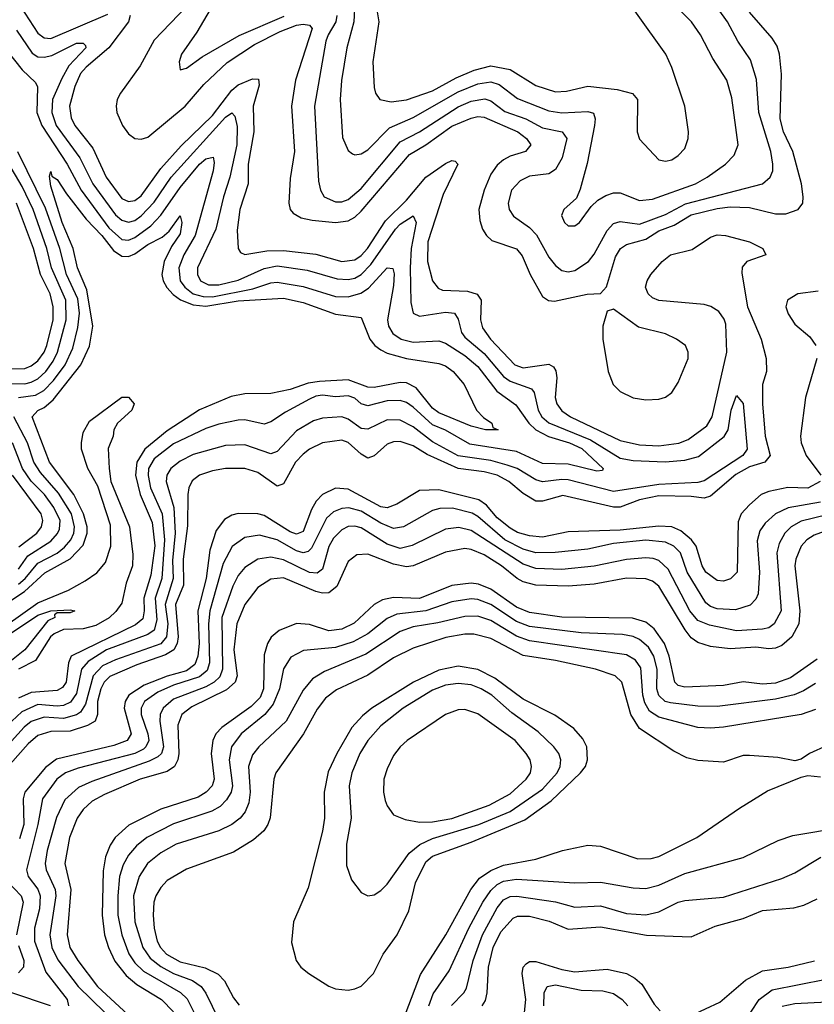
# Model space of a CAD drawing. Header units: inches. Extents: x 884549 to 1028252, y 526810 to 653624.
# Tile 790 of 1056: x 1013674 to 1016130, y 603855 to 606897. Entities that reach past the tile are written whole.
import ezdxf

# ---------------------------------------------------------------- set-up
doc = ezdxf.new("R2010")
doc.units = ezdxf.units.IN
doc.header["$MEASUREMENT"] = 0
doc.layers.add('B0610', color=7, linetype='Continuous')

msp = doc.modelspace()

# ---------------------------------------------------------------- linework, layer by layer
at = {"layer": 'B0610', "color": 5}
for points, elevation in [([(1014767.5, 606990), (1014784.2, 606890), (1014766.2, 606766.2), (1014770, 606686.8), (1014774, 606670), (1014787.6, 606650), (1014822.9, 606642.9), (1014870, 606649.3), (1014950, 606676.8), (1015023, 606717), (1015078.7, 606741.3), (1015130, 606754.6), (1015190, 606742.6), (1015270, 606693), (1015330, 606673.7), (1015364, 606676), (1015430, 606691), (1015521, 606681), (1015568.4, 606668.4), (1015584, 606650), (1015583.1, 606550), (1015590, 606527.7), (1015650, 606464.2), (1015670, 606459.5), (1015690, 606464), (1015710, 606477), (1015730, 606499.3), (1015740.4, 606530), (1015741, 606550), (1015729.7, 606630), (1015690, 606749.5), (1015671.8, 606790), (1015410, 607156.5)], 2680), ([(1014710.5, 606950), (1014707.3, 606890), (1014684.9, 606810), (1014668.8, 606708.8), (1014665, 606650), (1014672.4, 606532.4), (1014690, 606492.4), (1014702.6, 606482.6), (1014710, 606479), (1014730, 606482.8), (1014750, 606494.3), (1014817.7, 606562.3), (1014890, 606594.5), (1015030, 606673.9), (1015090, 606698.9), (1015130, 606705.1), (1015156.3, 606696.3), (1015212.9, 606652.9), (1015310, 606615.6), (1015350, 606609.5), (1015430, 606613.4), (1015447.6, 606607.6), (1015453.4, 606590), (1015450.5, 606570), (1015428, 606452), (1015406.4, 606373.6), (1015395, 606345), (1015356.4, 606310), (1015348.5, 606291.5), (1015358, 606270), (1015370, 606259.6), (1015390, 606259.6), (1015404.2, 606270), (1015440.8, 606319.2), (1015461.1, 606338.9), (1015486, 606354), (1015510, 606361.5), (1015530, 606361.6), (1015590, 606338.3), (1015630, 606342), (1015762.9, 606390), (1015799.4, 606410), (1015855.7, 606450), (1015882.3, 606477.7), (1015894.9, 606510), (1015875.1, 606655.1), (1015859.6, 606710), (1015816.8, 606776.8), (1015778.7, 606850), (1015750.3, 606890.3), (1015550, 607094.6)], 2660), ([(1014317.9, 607022.1), (1014221.4, 606858.6), (1014174.7, 606790), (1014166.9, 606766.9), (1014170, 606742), (1014190, 606746.7), (1014238.2, 606781.8), (1014352.1, 606847.9), (1014491.9, 606908.1)], 2640), ([(1014190, 606937.8), (1014090, 606833), (1014046.3, 606753.7), (1013985.7, 606670), (1013975.7, 606650), (1013972.1, 606630), (1013974.7, 606610), (1013992.2, 606570), (1014010, 606544.5), (1014030, 606529.6), (1014050, 606527.4), (1014070, 606534.2), (1014185.5, 606630), (1014243.5, 606696.5), (1014316, 606764), (1014400.4, 606819.6), (1014479.4, 606860.6), (1014530, 606879.4), (1014550, 606882.8), (1014570, 606879.8), (1014578, 606870), (1014527, 606710), (1014514.4, 606630), (1014523.7, 606490), (1014510, 606406), (1014506.5, 606330), (1014510.1, 606310), (1014519.1, 606299.1), (1014544.3, 606284.3), (1014577.8, 606277.8), (1014650.1, 606270.1), (1014690, 606275.2), (1014710, 606286.3), (1014730, 606305.3), (1014879.5, 606480.6), (1014930, 606510.6), (1015010, 606568.1), (1015070, 606593), (1015090, 606597.9), (1015110, 606595.1), (1015213.6, 606550), (1015241.2, 606530), (1015253.7, 606510), (1015238, 606490), (1015190, 606475.6), (1015170, 606463.6), (1015150, 606447.3), (1015130, 606419.2), (1015110.1, 606370), (1015093.8, 606310), (1015096.8, 606276.8), (1015105.2, 606250), (1015117, 606230), (1015134.1, 606214.1), (1015210, 606189), (1015227.7, 606167.7), (1015251.7, 606110), (1015290, 606041.5), (1015309.2, 606029.2), (1015327.6, 606027.6), (1015428.3, 606048.3), (1015470, 606051.3), (1015488.2, 606071.8), (1015515.6, 606164.4), (1015530.9, 606190), (1015550, 606202.3), (1015610, 606218.3), (1015650, 606244.8), (1015697.7, 606262.3), (1015750, 606294), (1015830, 606313.3), (1015870, 606318.2), (1015930, 606316.4), (1016010, 606297.4), (1016042.5, 606297.4), (1016080.3, 606310), (1016094.9, 606330), (1016096.4, 606350), (1016090.3, 606389.7), (1016063.7, 606490), (1016035.1, 606550), (1016024.4, 606590), (1016028.5, 606728.5), (1016022.3, 606790), (1016015.3, 606815.3), (1015999.9, 606839.9), (1015930, 606920.5)], 2620), ([(1014654.1, 606910), (1014651.1, 606890), (1014627.2, 606850), (1014620.4, 606830), (1014585.8, 606630), (1014597.9, 606397.9), (1014603.5, 606370), (1014615.2, 606350), (1014650, 606334.2), (1014670, 606334.1), (1014690, 606340.8), (1014730, 606374.8), (1014850, 606519), (1014910, 606550.6), (1015030, 606627.1), (1015070, 606645), (1015111.8, 606651.8), (1015130, 606645.7), (1015173.6, 606613.6), (1015238.3, 606590), (1015290, 606563.1), (1015351, 606550), (1015365.8, 606530), (1015351.5, 606470), (1015330, 606433.5), (1015310, 606420.9), (1015250, 606413.7), (1015220.8, 606399.2), (1015194, 606370), (1015183.6, 606330), (1015187.2, 606310), (1015200.2, 606290), (1015250, 606254.8), (1015272.1, 606232.1), (1015310, 606162.7), (1015330, 606137.2), (1015350, 606122.3), (1015370, 606118.1), (1015390, 606121.7), (1015432.4, 606150), (1015450, 606172.2), (1015490, 606245.3), (1015510, 606266.9), (1015530, 606273.2), (1015590, 606265.3), (1015670, 606294.4), (1015732.3, 606327.7), (1015969.9, 606390.1), (1015994.3, 606410), (1016001.7, 606430), (1016002.3, 606450), (1015995.5, 606490), (1015959.1, 606610), (1015951.7, 606711.7), (1015933.2, 606773.2), (1015894.2, 606830), (1015861.6, 606890), (1015810, 606964.1)], 2640), ([(1014015.2, 606910), (1014010.3, 606890), (1013950.1, 606810), (1013879.6, 606750), (1013862.5, 606730), (1013845.1, 606690), (1013828.2, 606630), (1013833.2, 606593.2), (1013844.6, 606570), (1013899.9, 606499.9), (1013941.4, 606410), (1013990, 606344), (1014010, 606334.7), (1014030, 606338.5), (1014050, 606352.7), (1014110, 606437), (1014173.1, 606506.9), (1014270, 606601.2), (1014330, 606679), (1014350, 606695.8), (1014394.2, 606714.2), (1014412.8, 606712.8), (1014414.6, 606694.6), (1014396.1, 606630), (1014397.5, 606550), (1014380.1, 606450), (1014380.5, 606390), (1014354.7, 606310), (1014346.9, 606246.9), (1014349.5, 606189.5), (1014357.2, 606177.2), (1014370, 606171), (1014437.7, 606182.3), (1014490, 606183.5), (1014590, 606171.9), (1014670, 606149.5), (1014710, 606155), (1014730, 606168.3), (1014749.7, 606190), (1014805, 606275), (1014870, 606339), (1014929.9, 606410), (1014990, 606452.9), (1015010, 606461.7), (1015019.9, 606459.9), (1015028.5, 606450), (1014983.6, 606356.4), (1014935.7, 606210), (1014935.2, 606150), (1014950.1, 606090), (1014967.3, 606067.3), (1014981.1, 606061.1), (1015058.3, 606058.3), (1015088.4, 606048.4), (1015100.5, 606030), (1015098.6, 605970), (1015105.2, 605945.2), (1015129, 605910), (1015205.2, 605830), (1015230, 605820.7), (1015310, 605832.8), (1015324, 605824), (1015331.6, 605811.6), (1015334.6, 605790), (1015329.2, 605729.2), (1015334.2, 605710), (1015350, 605688.6), (1015377.2, 605670), (1015530, 605596.5), (1015590, 605583.5), (1015650, 605580.4), (1015711.9, 605588.1), (1015740.2, 605599.8), (1015797.8, 605642.2), (1015814.6, 605670), (1015859.8, 605870), (1015856.6, 605956.6), (1015851.9, 605971.9), (1015835, 605995), (1015810.7, 606010.7), (1015790, 606016.7), (1015650, 606029.4), (1015630, 606037.3), (1015616.4, 606050), (1015608.5, 606070), (1015613.6, 606090), (1015625.3, 606110), (1015660.1, 606150), (1015685.8, 606170), (1015753.2, 606186.8), (1015810, 606225.2), (1015830, 606232.1), (1015855.8, 606230), (1015930.2, 606210), (1015971.2, 606190), (1015980.3, 606170), (1015921.7, 606150), (1015907.7, 606132.3), (1015906.8, 606113.2), (1015924.1, 606010), (1015966.4, 605910), (1015982, 605850), (1015982.1, 605810), (1015970.3, 605769.7), (1015970, 605710), (1015978.8, 605610), (1015993.9, 605550), (1015977, 605530), (1015930, 605515.5), (1015888.2, 605491.8), (1015810, 605424.9), (1015790, 605419), (1015750, 605424), (1015650, 605425.8), (1015590, 605413.7), (1015530, 605390.6), (1015510, 605390.6), (1015353.5, 605426.5), (1015290, 605409), (1015270, 605408.8), (1015230, 605432.7), (1015185.8, 605470), (1015150, 605489.7), (1015110, 605500), (1015029.7, 605509.7), (1014933.8, 605553.8), (1014890, 605580.4), (1014850, 605593.6), (1014830, 605592.6), (1014810, 605585.3), (1014770, 605549.4), (1014750, 605542.5), (1014730, 605554.5), (1014690, 605590.3), (1014670, 605597.5), (1014610, 605589.2), (1014570, 605570.3), (1014550, 605554.8), (1014527.1, 605530), (1014490, 605463.2), (1014470, 605455.2), (1014410, 605498.2), (1014369.9, 605509.9), (1014310, 605509.9), (1014270, 605503.3), (1014230.4, 605489.6), (1014207.7, 605472.3), (1014197, 605450), (1014194.2, 605430), (1014192.8, 605332.8), (1014179.3, 605230), (1014180.3, 605150), (1014156, 605090), (1014164.4, 604990), (1014161.2, 604970), (1014150.5, 604950), (1014125.2, 604934.8), (1014035.9, 604904.1), (1013952.3, 604867.7), (1013934.9, 604850), (1013924.5, 604830), (1013914.8, 604790), (1013914.9, 604750), (1013907.7, 604730), (1013884.2, 604715.8), (1013830, 604698.3), (1013770, 604697.7), (1013730, 604685.2), (1013700.8, 604659.2), (1013596.7, 604543.3)], 2580), ([(1013677, 606937), (1013730, 606854.9), (1013750, 606841.1), (1013770, 606839.1), (1013946.5, 606913.5)], 2580), ([(1013664.1, 606864.1), (1013713.2, 606793.2), (1013730, 606782.3), (1013750, 606780.6), (1013773.8, 606786.2), (1013850, 606823.8), (1013870, 606824.3), (1013877.3, 606817.3), (1013878.6, 606810), (1013825.9, 606754.1), (1013804.7, 606715.3), (1013776, 606650), (1013773.8, 606610), (1013787.3, 606570), (1013859.9, 606470), (1013900, 606390), (1013970, 606293.6), (1013990, 606276.9), (1014010, 606271.6), (1014030, 606276.8), (1014050, 606291), (1014090, 606333.1), (1014142.3, 606410), (1014310, 606595.4), (1014330, 606608.9), (1014339.1, 606599.1), (1014346.8, 606566.8), (1014345.2, 606510), (1014323.8, 606410), (1014304.1, 606350), (1014280.3, 606250), (1014223.8, 606130), (1014223.5, 606110), (1014233.1, 606090), (1014258, 606078), (1014290, 606078.1), (1014350, 606091.9), (1014430, 606127.8), (1014470, 606136.3), (1014563.1, 606123.1), (1014655.9, 606095.9), (1014690, 606093.7), (1014710, 606098.1), (1014730, 606109.5), (1014760, 606140), (1014835.4, 606250), (1014850, 606265.4), (1014890.7, 606290.7), (1014899.3, 606270), (1014884.5, 606190), (1014880.8, 606130), (1014882.9, 606022.9), (1014890.6, 605990.6), (1014910, 605980.8), (1014990, 605993.1), (1015017.8, 605990), (1015030, 605971.7), (1015039.4, 605930), (1015050, 605915.7), (1015110, 605865), (1015170, 605794.9), (1015190, 605779.6), (1015256.7, 605756.7), (1015264.5, 605744.5), (1015276.7, 605690), (1015288, 605670), (1015310, 605651.3), (1015438.4, 605598.4), (1015530, 605542.5), (1015570, 605535.2), (1015669.2, 605530.8), (1015730, 605536.2), (1015772.6, 605547.4), (1015851.4, 605608.6), (1015864.6, 605630), (1015872.9, 605690), (1015890, 605736), (1015910.7, 605710.7), (1015922.7, 605570), (1015909.2, 605550), (1015790, 605471.8), (1015770, 605466.8), (1015650, 605460.5), (1015510, 605438.7), (1015370, 605474.7), (1015350, 605476.7), (1015290, 605468.8), (1015270, 605475.2), (1015211.7, 605510), (1015180.8, 605520.8), (1015130, 605535.3), (1015030, 605549.5), (1014950, 605592.1), (1014890, 605639.3), (1014850, 605659.4), (1014810, 605660.6), (1014750, 605631.4), (1014730, 605633.4), (1014690, 605663.1), (1014670, 605669.9), (1014610, 605666.1), (1014582.6, 605657.4), (1014530, 605626.3), (1014470, 605563.2), (1014450, 605555.2), (1014370, 605583.8), (1014310, 605581), (1014210, 605553.5), (1014170, 605532.7), (1014141.7, 605510), (1014129, 605490), (1014126.6, 605470), (1014150.5, 605390), (1014155.1, 605310), (1014146.1, 605226.1), (1014148.8, 605170), (1014124.2, 605090), (1014131.7, 605030), (1014127.7, 604990), (1014110, 604968.5), (1013970, 604919.3), (1013930, 604900.8), (1013901.3, 604870), (1013877.6, 604782.4), (1013862.2, 604757.8), (1013850, 604749.5), (1013810, 604737.8), (1013750, 604741.5), (1013710, 604728.3), (1013688.5, 604711.5), (1013550, 604559.6)], 2560), ([(1013610, 606831.1), (1013681.4, 606741.4), (1013723.1, 606703.1), (1013729.1, 606689.1), (1013727.1, 606610), (1013743, 606570), (1013821.1, 606450), (1013864, 606370), (1013950, 606253.3), (1013990, 606217.5), (1014010, 606215.8), (1014030, 606224.3), (1014079.9, 606260.1), (1014110, 606292.4), (1014170, 606378.8), (1014230, 606450.7), (1014250, 606467.1), (1014272.2, 606472.2), (1014275.2, 606455.2), (1014272.1, 606430), (1014216.6, 606230), (1014182, 606170), (1014166.2, 606130), (1014170.6, 606090), (1014184.3, 606070), (1014210, 606050), (1014241.2, 606041.2), (1014270, 606040.6), (1014395.1, 606064.9), (1014450, 606083.5), (1014470, 606085.8), (1014550, 606072.1), (1014650, 606041.1), (1014690, 606040.1), (1014728.4, 606051.6), (1014752.6, 606067.4), (1014810, 606130.1), (1014827.6, 606127.6), (1014831.7, 606111.7), (1014830, 606075.1), (1014811.1, 605970), (1014814.4, 605950), (1014827.7, 605927.7), (1014852.9, 605910), (1014890, 605900.5), (1014970, 605904.6), (1014990, 605896.9), (1015050, 605859.3), (1015090, 605825.2), (1015149.4, 605749.4), (1015207.3, 605707.3), (1015247.5, 605650), (1015269.6, 605629.6), (1015309, 605609), (1015373.7, 605590), (1015411.7, 605571.7), (1015478.2, 605510), (1015475.8, 605504.2), (1015458.1, 605501.9), (1015370, 605523.7), (1015290, 605525.7), (1015210, 605562.5), (1015065.5, 605585.5), (1014990, 605628.9), (1014950, 605645.6), (1014890, 605699.9), (1014870, 605714.1), (1014850, 605720.2), (1014810, 605719.2), (1014750, 605703.9), (1014730, 605710.3), (1014710, 605727.1), (1014690, 605734.4), (1014650, 605731.6), (1014610, 605736.9), (1014590, 605734.1), (1014570, 605724.7), (1014495.4, 605684.6), (1014450, 605654.6), (1014430, 605647.5), (1014370, 605661), (1014350, 605659.9), (1014290, 605647.5), (1014250, 605633.7), (1014150, 605586.1), (1014090, 605540.3), (1014072.5, 605510), (1014070.9, 605489.1), (1014078.5, 605450), (1014114.2, 605370), (1014122.2, 605290), (1014113.8, 605170), (1014092.7, 605110), (1014097.6, 605042.4), (1014089.6, 605010.3), (1014070, 604997.1), (1013942.3, 604950), (1013885.8, 604914.2), (1013865.7, 604890), (1013850, 604815.4), (1013831.5, 604788.5), (1013810, 604778.4), (1013790, 604776.2), (1013730, 604780.9), (1013681.1, 604758.9), (1013650, 604730)], 2540), ([(1013670, 605729.7), (1013722.9, 605737.1), (1013748.8, 605751.2), (1013778.3, 605781.7), (1013814.8, 605830), (1013838.4, 605881.6), (1013853.9, 605946.1), (1013859.1, 605990), (1013854.2, 606034.2), (1013818.8, 606110), (1013798.2, 606190), (1013754.4, 606314.4), (1013668, 606488)], 2540), ([(1013630, 605772.8), (1013690, 605772.2), (1013710, 605776.9), (1013730, 605787.4), (1013754.6, 605810), (1013777.8, 605842.2), (1013790.6, 605870), (1013818.3, 605970), (1013817.2, 606030), (1013772.1, 606130), (1013758.2, 606190), (1013715.6, 606310), (1013681.9, 606381.9), (1013637.1, 606457.1)], 2560), ([(1013610, 605078.8), (1013688.7, 605130), (1013752, 605188), (1013830, 605231.3), (1013870, 605273.6), (1013882.8, 605310), (1013882.9, 605330), (1013871.6, 605370), (1013841.8, 605430), (1013766.7, 605530), (1013712.6, 605670), (1013730.7, 605689.3), (1013750, 605698.5), (1013777.7, 605722.3), (1013862.9, 605830), (1013890, 605888.1), (1013900.4, 605950), (1013882.2, 606062.2), (1013852.5, 606130), (1013839.8, 606190), (1013805.9, 606270), (1013770, 606382.7), (1013766.6, 606413.4), (1013770, 606427.3), (1013773.3, 606413.3), (1013790, 606403.5), (1013818.7, 606358.7), (1013880.1, 606280.1), (1013928.3, 606230), (1013963.8, 606183.8), (1013990, 606166.4), (1014010, 606165.1), (1014030, 606173), (1014070, 606201.9), (1014115, 606225), (1014136.4, 606243.6), (1014170.6, 606290.6), (1014175.7, 606270), (1014170, 606235.1), (1014143.9, 606196.1), (1014120.5, 606150), (1014113.7, 606110), (1014117.6, 606090), (1014128.9, 606069), (1014148.1, 606048.1), (1014171.5, 606031.5), (1014210, 606015.8), (1014250, 606011.5), (1014350, 606028.1), (1014490, 606036.6), (1014550, 606023.2), (1014650, 605987.3), (1014730, 605977.1), (1014756.6, 605910), (1014772.3, 605890), (1014790, 605877), (1014810, 605866.8), (1014869.9, 605850.1), (1014970, 605834.9), (1014990, 605827.2), (1015014.2, 605810), (1015048.1, 605770), (1015086, 605690), (1015107.4, 605667.4), (1015133.1, 605650), (1015137.1, 605637.1), (1015152.7, 605630), (1015114, 605630), (1015070, 605640.5), (1014970, 605682.5), (1014950, 605697.1), (1014899.6, 605759.6), (1014870, 605774.9), (1014850, 605776.3), (1014770, 605760), (1014750, 605761.6), (1014690, 605783.7), (1014601, 605779), (1014566.1, 605773.9), (1014510, 605753.9), (1014450, 605741.8), (1014370, 605740.6), (1014327.8, 605732.2), (1014230, 605691.5), (1014130, 605626.5), (1014061.3, 605570), (1014036.1, 605530), (1014032.5, 605490), (1014046.8, 605430), (1014083.5, 605343.5), (1014091.4, 605271.4), (1014079.7, 605180.3), (1014057.8, 605110), (1014059, 605070), (1014054.4, 605045.6), (1014032.6, 605027.4), (1013833, 604930), (1013824.7, 604910), (1013817.6, 604850), (1013806.4, 604833.6), (1013790, 604824.3), (1013710, 604818.3), (1013670, 604800.5)], 2520), ([(1013603, 605817), (1013690, 605818.7), (1013710, 605827), (1013730, 605843.3), (1013749.4, 605870), (1013757.7, 605890), (1013777.5, 605970), (1013778, 606010), (1013768.8, 606050), (1013738.8, 606110), (1013716.5, 606190), (1013664.7, 606330)], 2580), ([(1016142, 606058), (1016079.6, 606050), (1016047.4, 606030), (1016042.6, 606010), (1016050, 605987.9), (1016070, 605956.5), (1016116.8, 605916.8), (1016135, 605890)], 2620), ([(1016137.8, 605850), (1016103.4, 605730), (1016087.8, 605610), (1016089.8, 605590), (1016105.3, 605550), (1016150.1, 605490)], 2620), ([(1013630, 605024.4), (1013730, 605094.9), (1013825.4, 605134.6), (1013877, 605163), (1013912.2, 605187.8), (1013939.7, 605220.3), (1013955.7, 605270), (1013955.1, 605335.1), (1013915.7, 605455.7), (1013884.5, 605510), (1013865.6, 605570), (1013864.8, 605590), (1013870, 605621.3), (1013890, 605656.2), (1013990, 605730.4), (1014010, 605730.4), (1014028.2, 605710), (1014021.3, 605690), (1013976.3, 605650), (1013964.9, 605630), (1013962.8, 605610), (1013948.1, 605571.9), (1013950.9, 605510), (1013956.2, 605470), (1014013.7, 605330), (1014024.3, 605244.3), (1014022.5, 605210), (1014003.7, 605156.3), (1013990, 605093.7), (1013971.7, 605068.3), (1013950.8, 605049.2), (1013910, 605024.7), (1013870, 605014.6), (1013810, 605012.6), (1013780.8, 604999.2), (1013769.8, 604990), (1013723.3, 604916.7), (1013670, 604890.7)], 2480), ([(1013670, 605152.5), (1013690.6, 605170), (1013730, 605217.3), (1013790, 605248.7), (1013812.9, 605267.1), (1013831.9, 605290), (1013841.4, 605310), (1013844.1, 605330), (1013834.7, 605370), (1013794.4, 605434.4), (1013738.3, 605498.3), (1013717.9, 605530), (1013698, 605590), (1013656, 605670)], 2540), ([(1013670, 605199.3), (1013699.1, 605240.9), (1013770, 605285.3), (1013791.1, 605308.9), (1013796.8, 605323.2), (1013799.4, 605350), (1013780, 605390), (1013750.9, 605430), (1013710, 605470.6), (1013683, 605510), (1013651.6, 605590)], 2560), ([(1013671.8, 605268.2), (1013727, 605310), (1013742.1, 605330), (1013746, 605350), (1013740.9, 605370), (1013651.5, 605490)], 2580), ([(1016148, 605470), (1016110, 605449.4), (1016048.1, 605451.9), (1015990, 605439.2), (1015965.8, 605430), (1015930, 605397.6), (1015904.8, 605370), (1015894.8, 605345.2), (1015892.3, 605190), (1015871.1, 605168.9), (1015850, 605162.1), (1015830, 605164.4), (1015795.4, 605190), (1015783.5, 605210), (1015764.8, 605270), (1015750.3, 605290.3), (1015717.8, 605317.8), (1015690, 605329.9), (1015650, 605332.3), (1015530, 605320.1), (1015370, 605314.5), (1015290, 605298.1), (1015250, 605302.5), (1015212.7, 605312.7), (1015190, 605325.9), (1015150, 605358.3), (1015117.2, 605397.2), (1015093.1, 605413.1), (1014970, 605444.3), (1014910, 605442.2), (1014840.2, 605399.8), (1014810, 605388.7), (1014790, 605392.1), (1014690, 605446.7), (1014650, 605449.2), (1014610.3, 605429.7), (1014590.9, 605409.1), (1014576.4, 605383.6), (1014550, 605315.8), (1014530, 605307.2), (1014510, 605314.4), (1014430, 605364.9), (1014410, 605370.6), (1014350, 605370.7), (1014330, 605365.9), (1014307, 605353), (1014281, 605319), (1014261.7, 605258.3), (1014251.1, 605170), (1014225.2, 605070), (1014228.9, 604970), (1014225.2, 604930), (1014215.6, 604904.4), (1014190, 604885.1), (1014130, 604869.1), (1014058.8, 604841.2), (1014011.9, 604810), (1014000.2, 604790), (1013997.5, 604770), (1014019.2, 604690), (1014006.9, 604670), (1013965.1, 604654.9), (1013787.6, 604612.4), (1013753.5, 604586.5), (1013689.8, 604510), (1013684.6, 604490), (1013687.4, 604410), (1013673.9, 604366.1)], 2620), ([(1016150, 605406.7), (1016050, 605388.4), (1016010.1, 605370), (1015978.4, 605341.6), (1015962.5, 605317.5), (1015953.6, 605286.4), (1015961.4, 605190), (1015956.5, 605123.5), (1015950, 605106.6), (1015932.1, 605087.9), (1015886.5, 605073.5), (1015830, 605076.4), (1015810, 605083.8), (1015795.4, 605095.4), (1015737.2, 605190), (1015716.7, 605250), (1015695.9, 605270), (1015670, 605282.9), (1015610, 605288.8), (1015510, 605278), (1015430, 605261.5), (1015329.3, 605250.7), (1015270, 605249.2), (1015230, 605260.8), (1015173.3, 605290), (1015090, 605362.2), (1015072.3, 605372.3), (1015012.3, 605387.7), (1014973, 605387), (1014950, 605380.3), (1014860.6, 605330), (1014830, 605324.6), (1014790, 605340.9), (1014730, 605378.1), (1014691.4, 605388.6), (1014670, 605386.9), (1014643.9, 605376.1), (1014622.8, 605357.2), (1014575.9, 605264.1), (1014566.2, 605253.8), (1014550, 605249.4), (1014530, 605255.5), (1014470, 605289.4), (1014415.6, 605304.4), (1014370, 605297), (1014330.9, 605269.1), (1014303.5, 605216.5), (1014261.6, 605070), (1014257.9, 605030), (1014260.8, 604910), (1014253.6, 604886.4), (1014230, 604866.3), (1014150, 604840.5), (1014100.9, 604819.1), (1014059.9, 604790), (1014049.5, 604770), (1014049.8, 604750), (1014070.7, 604690), (1014073, 604670), (1014064.3, 604650), (1014056.4, 604643.6), (1014030, 604629.4), (1013855.2, 604584.8), (1013816.2, 604570), (1013789, 604550), (1013744.2, 604490), (1013730.5, 604410), (1013695.4, 604270), (1013700.1, 604250), (1013730.4, 604210.4), (1013737.5, 604190), (1013735.2, 604150), (1013719.9, 604090), (1013719.7, 604050), (1013754.5, 603954.5), (1013820.7, 603870), (1013825.3, 603850)], 2640), ([(1016170, 605366.8), (1016090, 605347.6), (1016059.1, 605330), (1016039.1, 605310), (1016021.4, 605278.6), (1016014.4, 605250), (1016027.5, 605070), (1016006.7, 605030), (1015990, 605017.6), (1015970, 605014.1), (1015890, 605008.7), (1015806.3, 605026.3), (1015770, 605040.9), (1015745.3, 605070), (1015678.9, 605198.9), (1015650, 605225.5), (1015632.1, 605232.1), (1015610, 605234.5), (1015550, 605229.4), (1015450, 605208.6), (1015350, 605198.1), (1015270, 605200.8), (1015230, 605215), (1015070, 605318.2), (1015031.9, 605328.1), (1014990, 605322.8), (1014887.2, 605272.8), (1014850, 605263.5), (1014810, 605276.2), (1014730, 605326.9), (1014710, 605331.9), (1014690, 605330.6), (1014670, 605321.1), (1014644.6, 605295.4), (1014630, 605269), (1014610, 605199.1), (1014593.5, 605186.5), (1014570, 605189), (1014490, 605228.1), (1014450, 605235.9), (1014410.1, 605229.9), (1014370, 605204.5), (1014350, 605179.9), (1014332.9, 605147.1), (1014299.2, 605050), (1014301, 604890), (1014293.3, 604866.7), (1014275.6, 604850), (1014250, 604835.7), (1014150, 604797.3), (1014117.3, 604770), (1014108.8, 604750), (1014107.7, 604730), (1014119.2, 604650), (1014112.1, 604630), (1014100.7, 604619.3), (1014074.4, 604605.6), (1013897, 604543), (1013855.7, 604524.3), (1013813.7, 604486.3), (1013788, 604432), (1013759.4, 604330), (1013753.2, 604290), (1013756, 604270), (1013783.6, 604210), (1013785.4, 604190), (1013767.4, 604070), (1013773.1, 604030), (1013792.3, 603992.3), (1013855.4, 603910), (1013937.7, 603830)], 2660), ([(1016236.5, 605343.5), (1016130, 605304.5), (1016106.8, 605290), (1016090.1, 605270), (1016072.9, 605230), (1016070.1, 605210), (1016085.9, 605070), (1016082.5, 605030), (1016061.1, 604990), (1016030, 604963.5), (1016010, 604954.8), (1015990, 604952.6), (1015950, 604958.4), (1015870, 604953), (1015810, 604960.3), (1015770, 604972.4), (1015750, 604986.8), (1015731.4, 605011.5), (1015650, 605147), (1015630, 605162.3), (1015610, 605169.6), (1015550, 605171.7), (1015450, 605153.3), (1015370, 605146.6), (1015270, 605149.5), (1015230, 605159.9), (1015211.8, 605170), (1015163.5, 605210), (1015110, 605243.5), (1015070, 605259.7), (1015050, 605262.7), (1014990, 605251.9), (1014890.5, 605209.5), (1014870, 605206.4), (1014830, 605214.5), (1014750, 605245.8), (1014716.8, 605243.2), (1014690, 605222.6), (1014654.1, 605145.9), (1014630, 605125.9), (1014610, 605125.2), (1014590, 605130.7), (1014490, 605172.2), (1014450, 605167.9), (1014410, 605142.9), (1014370, 605089.9), (1014345.7, 605030), (1014336.6, 604950), (1014346.5, 604870), (1014340.1, 604850), (1014313.5, 604826.5), (1014206.5, 604773.5), (1014175.4, 604750), (1014162.7, 604717.3), (1014166.2, 604630), (1014163.2, 604610), (1014152.8, 604590), (1014130, 604574.3), (1014046.4, 604550), (1013936.7, 604503.3), (1013898, 604482), (1013870, 604456.6), (1013851.6, 604430), (1013828.2, 604370), (1013813.9, 604290), (1013832.3, 604210), (1013821.2, 604070), (1013829.1, 604030), (1013853.6, 603990), (1013914.6, 603910), (1014022.4, 603810)], 2680), ([(1016139, 604921), (1016056.5, 604863.5), (1016010, 604847), (1015970, 604843.9), (1015910, 604850.8), (1015850, 604839.5), (1015730, 604834.2), (1015710, 604840.1), (1015699.7, 604850), (1015681.6, 604930), (1015667.4, 604970), (1015635.2, 605015.2), (1015610, 605035.2), (1015568.1, 605048.1), (1015350, 605051), (1015250, 605065.6), (1015210, 605082.3), (1015130, 605137.9), (1015092.4, 605152.4), (1015070, 605155.5), (1015010, 605148.4), (1014910, 605109.1), (1014830, 605111.3), (1014795.8, 605104.2), (1014769.6, 605090.4), (1014707.9, 605032.1), (1014670, 605013.4), (1014630, 605008.6), (1014570, 605027.9), (1014530, 605031.3), (1014476.6, 605010), (1014451, 604989), (1014440.5, 604970), (1014430, 604934.3), (1014427.9, 604830), (1014417, 604803), (1014390, 604774.8), (1014298.6, 604710), (1014280.6, 604690), (1014271, 604670), (1014266.1, 604630), (1014275.1, 604550), (1014268.9, 604530), (1014251, 604510), (1014225.5, 604494.4), (1014110, 604458.1), (1014011.7, 604408.3), (1013969.7, 604370), (1013953.9, 604346.1), (1013939.1, 604310), (1013932.6, 604267.4), (1013929.6, 604130), (1013936.3, 604070), (1013948.3, 604030), (1013968.3, 603988.3), (1014003.5, 603943.5), (1014036.2, 603916.2), (1014112.2, 603870), (1014150, 603832)], 2720), ([(1016133.8, 604846.2), (1016096.9, 604823.1), (1016068.5, 604811.5), (1016010, 604797.1), (1015830, 604774.9), (1015770, 604776), (1015686.3, 604786.3), (1015669.3, 604790), (1015649.4, 604809.4), (1015644.1, 604830), (1015644.5, 604890), (1015634.8, 604930), (1015618.1, 604958.1), (1015590, 604982.4), (1015570, 604991.3), (1015537.5, 604997.5), (1015410, 605003), (1015250, 605021.9), (1015210, 605037.5), (1015130, 605090.4), (1015090, 605105.5), (1015070, 605107.7), (1015010, 605098), (1014930, 605070.6), (1014840, 605060), (1014810, 605046.4), (1014750, 604999.6), (1014704.9, 604975.1), (1014650, 604957.5), (1014551.7, 604948.3), (1014512.3, 604927.7), (1014489.2, 604890.8), (1014477.2, 604830), (1014458.2, 604781.8), (1014432.1, 604750), (1014358.8, 604690), (1014328.4, 604650), (1014321.3, 604610), (1014332.2, 604530), (1014327.5, 604510), (1014313.8, 604486.2), (1014293.5, 604466.5), (1014268.4, 604451.6), (1014150, 604412.4), (1014066.9, 604370), (1014035, 604345), (1014010, 604316), (1013994.2, 604285.8), (1013983.2, 604250), (1013977.3, 604190), (1013977.9, 604130), (1013989.4, 604069.4), (1014011.3, 604011.3), (1014030, 603983.5), (1014057, 603957), (1014170.9, 603890.9), (1014191.4, 603871.4), (1014252.9, 603750)], 2740), ([(1013618, 604982), (1013730, 605056.9), (1013770.1, 605070.1), (1013830, 605073.7), (1013844.4, 605070), (1013830, 605064.2), (1013790, 605064.2), (1013782.2, 605057.8), (1013782.6, 605050), (1013760.7, 605039.3), (1013690, 604950.3), (1013623.5, 604896.5)], 2460), ([(1016134.4, 604765.6), (1016090, 604749.9), (1015850, 604711.3), (1015810, 604707.5), (1015770, 604709.9), (1015650, 604741.7), (1015620.8, 604760.8), (1015606.1, 604786), (1015600.1, 604810), (1015594.2, 604894.2), (1015578, 604918), (1015550, 604934.4), (1015250, 604978.2), (1015210, 604992.7), (1015130, 605040.9), (1015090, 605053.8), (1015050, 605053.2), (1014966.7, 605033.3), (1014890, 605021.5), (1014850, 605007.1), (1014743.8, 604936.2), (1014616.5, 604883.5), (1014579.6, 604860.4), (1014550, 604825.7), (1014498.3, 604730), (1014413.4, 604650), (1014394, 604626), (1014381.9, 604590), (1014386.1, 604510), (1014382.4, 604477.6), (1014371.3, 604450), (1014355.7, 604430), (1014330, 604409.9), (1014290, 604390.6), (1014157.4, 604350), (1014110, 604323.1), (1014069.7, 604290), (1014043.1, 604250), (1014026.2, 604190), (1014030.3, 604110), (1014054.7, 604030), (1014077.7, 603997.7), (1014110, 603971.7), (1014150, 603950.5), (1014208.3, 603928.3), (1014234.7, 603910), (1014249.8, 603889.8), (1014288.5, 603808.5)], 2760), ([(1016170, 604654.5), (1016116, 604630), (1016090, 604612.3), (1016070, 604606.6), (1016017.4, 604617.4), (1015930, 604623.5), (1015910, 604623.4), (1015850, 604603.2), (1015770, 604608.2), (1015736.8, 604616.8), (1015696.6, 604636.6), (1015590, 604707), (1015563.6, 604750), (1015535.4, 604850), (1015514.8, 604870), (1015453.7, 604890), (1015330, 604917.5), (1015230, 604933), (1015130, 604985.1), (1015078, 604998), (1015050, 604998.4), (1014991.7, 604988.3), (1014890, 604955.4), (1014830, 604925.2), (1014750, 604872.2), (1014653.4, 604826.6), (1014619.3, 604800.7), (1014593.3, 604766.7), (1014551.2, 604690), (1014466, 604570), (1014459.4, 604550), (1014448.6, 604431.4), (1014441.5, 604410), (1014428.8, 604391.2), (1014396.7, 604363.3), (1014334.9, 604325.1), (1014190, 604272.1), (1014130, 604237.9), (1014110, 604216.2), (1014095.4, 604190), (1014088.9, 604170), (1014086.3, 604130), (1014089.7, 604090.3), (1014099.5, 604050), (1014109.5, 604030), (1014128, 604010), (1014170, 603986), (1014247.4, 603967.4), (1014287.6, 603947.6), (1014307.5, 603927.5), (1014334.8, 603874.8), (1014352.2, 603852.2)], 2780), ([(1014869.3, 603830.7), (1014913.2, 603946.8), (1014991.6, 604070), (1015069.2, 604210), (1015095.9, 604244.1), (1015130, 604268.7), (1015170, 604284.7), (1015270, 604303.8), (1015351.8, 604330), (1015430, 604346.3), (1015470, 604343.5), (1015584.8, 604304.8), (1015625.6, 604305.6), (1015650, 604311.9), (1015767.6, 604370), (1015899.5, 604460.5), (1015986.1, 604513.9), (1016090, 604557.1), (1016110, 604561.3), (1016150, 604557.6)], 2780), ([(1014938.7, 603850), (1014952.5, 603887.5), (1015001.2, 603958.8), (1015062.3, 604090), (1015106.2, 604170), (1015130, 604206.2), (1015150, 604225.1), (1015170, 604235.7), (1015210, 604241), (1015390, 604230.5), (1015470, 604231.9), (1015570, 604214.3), (1015610, 604212.3), (1015650, 604223.1), (1015730, 604259.2), (1015910, 604308.1), (1016018.9, 604361.1), (1016063.5, 604376.5), (1016217.4, 604402.6)], 2760), ([(1015009, 603851), (1015047.5, 603890), (1015055.6, 603904.4), (1015076, 603990), (1015104.8, 604070), (1015150, 604152.6), (1015170, 604178.1), (1015190, 604188.4), (1015210.6, 604189.4), (1015330, 604171.6), (1015390, 604155.3), (1015470, 604159.1), (1015550, 604135.8), (1015610, 604131.2), (1015650, 604140.7), (1015710, 604170.1), (1015730, 604175.5), (1015850, 604186.3), (1016030, 604243.8), (1016070, 604261.5), (1016150.9, 604309.1)], 2740), ([(1013635.2, 604235.2), (1013678.3, 604190), (1013685.1, 604170), (1013664, 604070)], 2620), ([(1015104, 603850), (1015113.8, 603866.2), (1015119.6, 603890), (1015122.8, 603970), (1015138.1, 604030), (1015161.4, 604078.6), (1015199.4, 604120.6), (1015212.5, 604127.5), (1015250, 604127.3), (1015311.3, 604111.3), (1015370, 604086.7), (1015470, 604094.2), (1015611.9, 604068.1), (1015750, 604063.2), (1015823.6, 604096.4), (1015910, 604120.1), (1015970, 604144.6), (1016066.7, 604153.3), (1016098.5, 604161.5), (1016139.2, 604180.8)], 2720), ([(1013670, 604036.3), (1013687.3, 603990), (1013686.1, 603970), (1013670, 603952.4)], 2620), ([(1015234.2, 603830), (1015238.4, 603870), (1015227, 603950), (1015230.7, 603969.3), (1015240, 603980), (1015250, 603987.4), (1015270, 603987.1), (1015350, 603962.2), (1015390, 603954.9), (1015490, 603963.1), (1015550, 603950.1), (1015575.9, 603935.9), (1015597.4, 603917.4), (1015635.6, 603855.6), (1015654.3, 603834.3)], 2680), ([(1015750, 603820.1), (1015838.6, 603861.4), (1015918.1, 603930), (1015970, 603958.5), (1016050, 603970.1), (1016131.2, 603988.8)], 2680), ([(1015908, 603792), (1015959.9, 603870), (1016000.5, 603899.5), (1016167, 603933)], 2660), ([(1013769.6, 603850.4), (1013650, 603889.9), (1013615.4, 603895.4), (1013530, 603893.8), (1013470, 603879.2), (1013431.6, 603850)], 2640), ([(1015294.3, 603850), (1015295.8, 603890), (1015304.2, 603910), (1015330, 603915.1), (1015410, 603898.6), (1015476.8, 603896.8), (1015510, 603887.8), (1015536.6, 603870), (1015554.2, 603850)], 2660), ([(1016031.2, 603848.8), (1016070, 603857.1), (1016170, 603862.6)], 2640)]:
    msp.add_lwpolyline(points, dxfattribs=dict(at, elevation=elevation))
for points, elevation in [([(1015510, 606002.4), (1015490, 605996.2), (1015477.2, 605950), (1015476.8, 605910), (1015493.3, 605810), (1015508.8, 605770), (1015530, 605747.7), (1015570, 605728.1), (1015610, 605722), (1015650, 605724), (1015670, 605730.1), (1015690, 605745.5), (1015710, 605775.8), (1015740.1, 605850), (1015740.7, 605870), (1015732.7, 605890), (1015704.9, 605910), (1015670, 605926.4), (1015587.3, 605947.3)], 2620), ([(1015030, 604899.8), (1014970, 604886.7), (1014891.4, 604850), (1014763, 604770), (1014733.6, 604746.4), (1014700.8, 604710), (1014654.5, 604630), (1014627.2, 604572.8), (1014615, 604510), (1014616.5, 604430), (1014610.1, 604390), (1014565.6, 604214.4), (1014520.6, 604110), (1014514.1, 604045.9), (1014528.9, 603990), (1014543.5, 603970), (1014568, 603950), (1014630, 603910.6), (1014650, 603903), (1014690, 603898.3), (1014710, 603902.3), (1014730, 603911.4), (1014767.7, 603950), (1014797.5, 604010), (1014841.2, 604070), (1014876.6, 604143.4), (1014898.1, 604230), (1014930, 604295.2), (1014950, 604312.9), (1015070, 604356), (1015235.5, 604424.5), (1015317, 604483), (1015407.6, 604570), (1015422.8, 604590), (1015429.2, 604610), (1015426.8, 604650), (1015415.3, 604675.3), (1015387.2, 604707.2), (1015328, 604748), (1015230, 604797.2), (1015142.6, 604862.6), (1015090, 604889.7)], 2820), ([(1015030, 604845.6), (1014990, 604840.6), (1014950, 604825.4), (1014859.6, 604770), (1014790, 604714.9), (1014750.1, 604670), (1014725.8, 604630), (1014700.7, 604570), (1014692.6, 604530), (1014698.4, 604430), (1014684.8, 604350), (1014683.9, 604283.9), (1014699.5, 604239.5), (1014730, 604200.4), (1014750.4, 604190.4), (1014770, 604193.4), (1014790, 604206), (1014810, 604226.5), (1014878.2, 604321.8), (1014911, 604349), (1014950, 604366.7), (1015093.4, 604410), (1015190, 604450.8), (1015290, 604519.9), (1015335.9, 604570), (1015344.6, 604590), (1015346.6, 604610), (1015340.2, 604630), (1015325.6, 604650), (1015276.4, 604696.4), (1015195.2, 604755.2), (1015133.6, 604810), (1015101.1, 604830), (1015070, 604841.7)], 2840), ([(1015050, 604765.2), (1015030, 604764.2), (1014990, 604750.5), (1014872.3, 604670), (1014850.2, 604650), (1014830, 604623.1), (1014810, 604582.4), (1014800.1, 604550), (1014799, 604510), (1014804.2, 604484.2), (1014810, 604468.4), (1014830, 604440.3), (1014865.6, 604425.6), (1014910, 604417.4), (1014950, 604418.9), (1015010, 604429), (1015125.2, 604470), (1015190, 604505.5), (1015239.6, 604550), (1015252.9, 604570), (1015256.7, 604590), (1015251.9, 604610), (1015239.9, 604630), (1015205.6, 604670), (1015090, 604752.5)], 2860)]:
    msp.add_lwpolyline(points, close=True, dxfattribs=dict(at, elevation=elevation))

doc.saveas('drawing.dxf')
